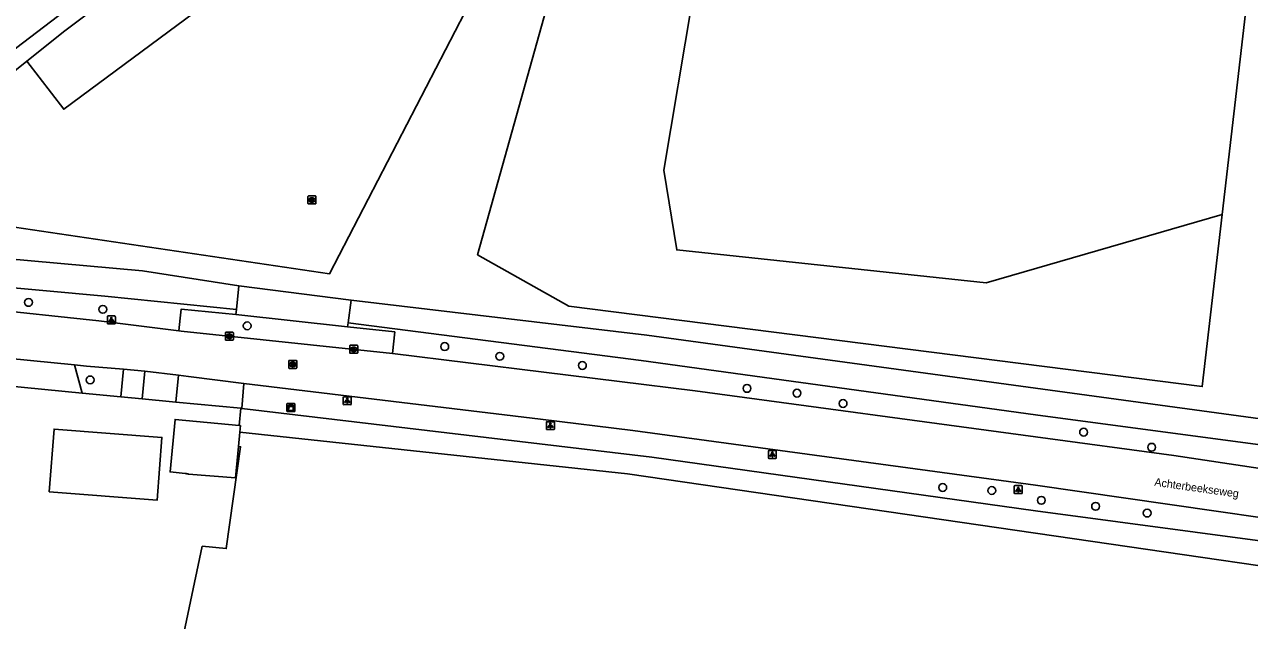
# Model space of a CAD drawing. Extents: x 162157 to 163165, y 378998 to 380775.
# Drawn here: x 162373.7 to 162526.7, y 380157.8 to 380232.3 of the extents above; entities that cross this region are included whole.
import ezdxf

# ---------------------------------------------------------------- set-up
doc = ezdxf.new("R2010")
doc.units = 0
for name, color, linetype in [('IMGEO_Boom', 7, 'Continuous'), ('IMGEO_Gemengd_bos', 7, 'Continuous'), ('IMGEO_Grasland_overig', 7, 'Continuous'), ('IMGEO_Groenvoorziening', 7, 'Continuous'), ('IMGEO_Kast', 7, 'Continuous'), ('IMGEO_Kolk', 7, 'Continuous'), ('IMGEO_Lichtpunt', 7, 'Continuous'), ('IMGEO_Loofbos', 7, 'Continuous'), ('IMGEO_Openbare_ruimte_label', 7, 'Continuous'), ('IMGEO_Pand', 7, 'Continuous'), ('IMGEO_Pand_vergunning_verleend', 7, 'Continuous'), ('IMGEO_Rijbaan_lokaal_gesloten', 7, 'Continuous'), ('IMGEO_Rioolput', 7, 'Continuous'), ('IMGEO_Voetpad_open', 7, 'Continuous'), ('IMGEO_Waterloop', 7, 'Continuous')]:
    doc.layers.add(name, color=color, linetype=linetype)

msp = doc.modelspace()

# ---------------------------------------------------------------- linework, layer by layer
at = {"layer": 'IMGEO_Boom'}
for centre in [(162374.19, 380197.55), (162383.47, 380196.68), (162401.51, 380194.62), (162426.19, 380192.03), (162433.07, 380190.81), (162443.39, 380189.67), (162381.89, 380187.86), (162463.95, 380186.8), (162470.2, 380186.21), (162475.96, 380184.91), (162506.01, 380181.32), (162514.52, 380179.44), (162488.41, 380174.41), (162494.54, 380174.03), (162500.73, 380172.81), (162507.51, 380172.06), (162513.95, 380171.21)]:
    msp.add_circle(centre, 0.489, dxfattribs=at)
at = {"layer": 'IMGEO_Gemengd_bos'}
msp.add_lwpolyline([(162392.48, 380150.86), (162395.9, 380167.06), (162398.89, 380166.78), (162400.68, 380179.5), (162400.42, 380179.53)], dxfattribs=at)
at = {"layer": 'IMGEO_Grasland_overig'}
for points in [[(162437.14, 380250.17), (162428.5, 380258.73), (162378.58, 380221.7), (162373.96, 380227.72)], [(162366.39, 380221.64), (162373.96, 380227.72)]]:
    msp.add_lwpolyline(points, dxfattribs=at)
at = {"layer": 'IMGEO_Groenvoorziening'}
for points in [[(162458.66, 380293.31), (162469.48, 380279.74), (162460.66, 380256.31), (162453.58, 380214.09), (162455.18, 380204.12), (162493.82, 380200.01), (162523.33, 380208.53)], [(162373.96, 380227.72), (162378.73, 380231.49), (162403.3, 380250), (162425.4, 380266.56), (162449.31, 380284.9), (162455.03, 380290.55)], [(162400.1, 380196.05), (162400.16, 380196.68)], [(162414.12, 380194.98), (162414.06, 380194.51)], [(162385.74, 380185.75), (162380.87, 380186.21)], [(162392.58, 380185.09), (162392.16, 380185.13), (162388.38, 380185.49)]]:
    msp.add_lwpolyline(points, dxfattribs=at)
at = {"layer": 'IMGEO_Kast'}
for p, q in [((162406.47, 380183.98), (162406.47, 380184.82)), ((162406.47, 380184.82), (162406.47, 380183.98)), ((162406.54, 380184.91), (162407.38, 380184.91)), ((162407.38, 380184.91), (162406.54, 380184.91)), ((162407.39, 380183.91), (162406.55, 380183.91)), ((162406.55, 380183.91), (162407.39, 380183.91)), ((162407.47, 380184.83), (162407.47, 380183.99)), ((162407.47, 380183.99), (162407.47, 380184.83))]:
    msp.add_line(p, q, dxfattribs=at)
for points in [[(162406.66, 380184.7), (162407.26, 380184.7), (162407.26, 380184.61), (162406.66, 380184.61), (162406.66, 380184.7)], [(162406.66, 380184.52), (162407.26, 380184.52), (162407.26, 380184.03), (162406.66, 380184.03), (162406.66, 380184.52)]]:
    msp.add_lwpolyline(points, dxfattribs=at)
msp.add_circle((162406.74, 380184.37), 0.0377, dxfattribs=at)
for centre, start, end in [((162406.54, 380184.83), 92.4484, 184.2845), ((162406.54, 380184.83), 92.4484, 184.2845), ((162406.54, 380183.98), 182.4484, 274.2845), ((162406.54, 380183.98), 182.4484, 274.2845), ((162407.39, 380184.83), 2.4484, 94.2845), ((162407.39, 380184.83), 2.4484, 94.2845), ((162407.39, 380183.98), 272.4484, 4.2845), ((162407.39, 380183.98), 272.4484, 4.2845)]:
    msp.add_arc(centre, 0.0779, start, end, dxfattribs=at)
at = {"layer": 'IMGEO_Kolk'}
for p, q in [((162398.78, 380192.9), (162398.78, 380193.75)), ((162398.85, 380193.83), (162399.71, 380193.83)), ((162399.27, 380193.61), (162399.29, 380193.61)), ((162399.29, 380193.05), (162399.27, 380193.05)), ((162399.78, 380193.75), (162399.78, 380192.9)), ((162399.71, 380192.83), (162398.85, 380192.83)), ((162414.32, 380191.26), (162414.32, 380192.11)), ((162414.39, 380192.19), (162415.24, 380192.19)), ((162414.81, 380191.97), (162414.83, 380191.97)), ((162415.32, 380192.11), (162415.32, 380191.26)), ((162415.24, 380191.19), (162414.39, 380191.19)), ((162414.83, 380191.41), (162414.8, 380191.41))]:
    msp.add_line(p, q, dxfattribs=at)
for points in [[(162398.78, 380192.9), (162398.78, 380193.75)], [(162398.85, 380193.83), (162399.71, 380193.83)], [(162399.1, 380193.53), (162399.22, 380193.53), (162399.22, 380193.38), (162399.35, 380193.53), (162399.52, 380193.53), (162399.37, 380193.38), (162399.52, 380193.13), (162399.37, 380193.13), (162399.29, 380193.29), (162399.22, 380193.23), (162399.22, 380193.13), (162399.1, 380193.13), (162399.1, 380193.53)], [(162399.78, 380193.75), (162399.78, 380192.9)], [(162399.71, 380192.83), (162398.85, 380192.83)], [(162414.32, 380191.26), (162414.32, 380192.11)], [(162414.39, 380192.19), (162415.24, 380192.19)], [(162414.64, 380191.89), (162414.76, 380191.89), (162414.76, 380191.74), (162414.89, 380191.89), (162415.06, 380191.89), (162414.91, 380191.74), (162415.06, 380191.49), (162414.91, 380191.49), (162414.83, 380191.65), (162414.76, 380191.59), (162414.76, 380191.49), (162414.64, 380191.49), (162414.64, 380191.89)], [(162415.32, 380192.11), (162415.32, 380191.26)], [(162415.24, 380191.19), (162414.39, 380191.19)]]:
    msp.add_lwpolyline(points, dxfattribs=at)
for centre, start, end in [((162398.86, 380193.75), 91.552, 178.448), ((162398.86, 380193.75), 91.552, 178.448), ((162399.7, 380193.75), 1.552, 88.448), ((162399.7, 380193.75), 1.552, 88.448), ((162398.86, 380192.9), 181.552, 268.448), ((162398.86, 380192.9), 181.552, 268.448), ((162399.7, 380192.9), 271.552, 358.448), ((162399.7, 380192.9), 271.552, 358.448), ((162414.39, 380192.11), 91.552, 178.448), ((162414.39, 380192.11), 91.552, 178.448), ((162415.24, 380192.11), 1.552, 88.448), ((162415.24, 380192.11), 1.552, 88.448), ((162414.39, 380191.26), 181.552, 268.448), ((162414.39, 380191.26), 181.552, 268.448), ((162415.24, 380191.26), 271.552, 358.448), ((162415.24, 380191.26), 271.552, 358.448)]:
    msp.add_arc(centre, 0.0765, start, end, dxfattribs=at)
for centre, major_axis, ratio, start_param, end_param in [((162399.27, 380193.33), (-0.387, 0.002), 0.722429, 4.712389, 7.853982), ((162399.29, 380193.33), (-0.39, 0.002), 0.717154, 1.570796, 4.712389), ((162414.8, 380191.69), (-0.387, 0.002), 0.722429, 4.712389, 7.853982), ((162414.83, 380191.69), (-0.39, 0.002), 0.717154, 1.570796, 4.712389)]:
    msp.add_ellipse(centre, major_axis=major_axis, ratio=ratio, start_param=start_param, end_param=end_param, dxfattribs=at)
at = {"layer": 'IMGEO_Lichtpunt'}
for p, q in [((162384.04, 380195.76), (162384.04, 380194.96)), ((162384.04, 380195.76), (162384.04, 380194.96)), ((162384.94, 380195.86), (162384.13, 380195.86)), ((162384.94, 380195.86), (162384.13, 380195.86)), ((162384.13, 380194.86), (162384.94, 380194.86)), ((162384.13, 380194.86), (162384.94, 380194.86)), ((162385.04, 380194.96), (162385.04, 380195.76)), ((162385.04, 380194.96), (162385.04, 380195.76)), ((162413.51, 380185.67), (162413.51, 380184.86)), ((162413.51, 380185.67), (162413.51, 380184.86)), ((162414.42, 380185.76), (162413.61, 380185.76)), ((162414.42, 380185.76), (162413.61, 380185.76)), ((162414.51, 380184.86), (162414.51, 380185.67)), ((162414.51, 380184.86), (162414.51, 380185.67)), ((162413.61, 380184.77), (162414.42, 380184.77)), ((162413.61, 380184.77), (162414.42, 380184.77)), ((162438.89, 380182.55), (162438.89, 380181.74)), ((162438.89, 380182.55), (162438.89, 380181.74)), ((162439.79, 380182.64), (162438.98, 380182.64)), ((162439.79, 380182.64), (162438.98, 380182.64)), ((162439.89, 380181.74), (162439.89, 380182.55)), ((162439.89, 380181.74), (162439.89, 380182.55)), ((162438.98, 380181.64), (162439.79, 380181.64)), ((162438.98, 380181.64), (162439.79, 380181.64)), ((162466.63, 380178.94), (162466.63, 380178.13)), ((162466.63, 380178.94), (162466.63, 380178.13)), ((162467.53, 380179.04), (162466.72, 380179.04)), ((162467.53, 380179.04), (162466.72, 380179.04)), ((162466.72, 380178.04), (162467.53, 380178.04)), ((162466.72, 380178.04), (162467.53, 380178.04)), ((162467.62, 380178.13), (162467.62, 380178.94)), ((162467.62, 380178.13), (162467.62, 380178.94)), ((162497.35, 380174.55), (162497.35, 380173.74)), ((162497.35, 380174.55), (162497.35, 380173.74)), ((162498.25, 380174.64), (162497.44, 380174.64)), ((162498.25, 380174.64), (162497.44, 380174.64)), ((162497.44, 380173.65), (162498.25, 380173.65)), ((162497.44, 380173.65), (162498.25, 380173.65)), ((162498.34, 380173.74), (162498.34, 380174.55)), ((162498.34, 380173.74), (162498.34, 380174.55))]:
    msp.add_line(p, q, dxfattribs=at)
for points in [[(162384.41, 380195.43), (162384.45, 380195.4), (162384.26, 380195.14), (162384.23, 380195.16), (162384.41, 380195.43)], [(162384.51, 380195.38), (162384.56, 380195.38), (162384.56, 380195.06), (162384.51, 380195.06), (162384.51, 380195.38)], [(162384.62, 380195.4), (162384.66, 380195.43), (162384.85, 380195.16), (162384.81, 380195.14), (162384.62, 380195.4)], [(162413.89, 380185.33), (162413.93, 380185.31), (162413.74, 380185.04), (162413.7, 380185.07), (162413.89, 380185.33)], [(162413.99, 380185.29), (162414.04, 380185.29), (162414.04, 380184.96), (162413.99, 380184.96), (162413.99, 380185.29)], [(162414.1, 380185.31), (162414.14, 380185.33), (162414.32, 380185.07), (162414.29, 380185.04), (162414.1, 380185.31)], [(162439.26, 380182.21), (162439.3, 380182.18), (162439.12, 380181.92), (162439.08, 380181.95), (162439.26, 380182.21)], [(162439.37, 380182.16), (162439.41, 380182.16), (162439.41, 380181.84), (162439.37, 380181.84), (162439.37, 380182.16)], [(162439.48, 380182.18), (162439.51, 380182.21), (162439.7, 380181.95), (162439.66, 380181.92), (162439.48, 380182.18)], [(162467, 380178.6), (162467.04, 380178.58), (162466.85, 380178.31), (162466.81, 380178.34), (162467, 380178.6)], [(162467.1, 380178.56), (162467.15, 380178.56), (162467.15, 380178.23), (162467.1, 380178.23), (162467.1, 380178.56)], [(162467.21, 380178.58), (162467.25, 380178.6), (162467.44, 380178.34), (162467.4, 380178.31), (162467.21, 380178.58)], [(162497.72, 380174.21), (162497.76, 380174.19), (162497.57, 380173.92), (162497.53, 380173.95), (162497.72, 380174.21)], [(162497.82, 380174.17), (162497.87, 380174.17), (162497.87, 380173.84), (162497.82, 380173.84), (162497.82, 380174.17)], [(162497.93, 380174.19), (162497.97, 380174.21), (162498.16, 380173.95), (162498.12, 380173.92), (162497.93, 380174.19)]]:
    msp.add_lwpolyline(points, dxfattribs=at)
for centre in [(162384.54, 380195.56), (162414.01, 380185.47), (162439.39, 380182.34), (162467.13, 380178.74), (162497.85, 380174.35)]:
    msp.add_circle(centre, 0.0994, dxfattribs=at)
for centre, start, end in [((162384.13, 380195.76), 90, 180), ((162384.13, 380195.76), 90, 180), ((162384.13, 380194.96), 180, 270), ((162384.13, 380194.96), 180, 270), ((162384.94, 380195.76), 0, 90), ((162384.94, 380195.76), 0, 90), ((162384.94, 380194.96), 270, 0), ((162384.94, 380194.96), 270, 360), ((162413.61, 380185.67), 90, 180), ((162413.61, 380185.67), 90, 180), ((162414.42, 380185.67), 0, 90), ((162414.42, 380185.67), 0, 90), ((162413.61, 380184.86), 180, 270), ((162413.61, 380184.86), 180, 270), ((162414.42, 380184.86), 270, 0), ((162414.42, 380184.86), 270, 360), ((162438.98, 380182.55), 90, 180), ((162438.98, 380182.55), 90, 180), ((162439.79, 380182.55), 0, 90), ((162439.79, 380182.55), 0, 90), ((162438.98, 380181.74), 180, 270), ((162438.98, 380181.74), 180, 270), ((162439.79, 380181.74), 270, 0), ((162439.79, 380181.74), 270, 360), ((162466.72, 380178.94), 90, 180), ((162466.72, 380178.94), 90, 180), ((162466.72, 380178.13), 180, 270), ((162466.72, 380178.13), 180, 270), ((162467.53, 380178.94), 0, 90), ((162467.53, 380178.94), 0, 90), ((162467.53, 380178.13), 270, 0), ((162467.53, 380178.13), 270, 360), ((162497.44, 380174.55), 90, 180), ((162497.44, 380174.55), 90, 180), ((162497.44, 380173.74), 180, 270), ((162497.44, 380173.74), 180, 270), ((162498.25, 380174.55), 0, 90), ((162498.25, 380174.55), 0, 90), ((162498.25, 380173.74), 270, 0), ((162498.25, 380173.74), 270, 360)]:
    msp.add_arc(centre, 0.0946, start, end, dxfattribs=at)
at = {"layer": 'IMGEO_Loofbos'}
for points in [[(162523.33, 380208.53), (162532, 380283.39), (162532.68, 380288.65)], [(162437.14, 380250.17), (162411.8, 380201.13), (162369.04, 380207.47)], [(162523.33, 380208.53), (162520.84, 380187.03), (162441.69, 380197.08), (162430.3, 380203.52), (162442, 380245.37)], [(162414.48, 380197.84), (162400.45, 380199.63)]]:
    msp.add_lwpolyline(points, dxfattribs=at)
at = {"layer": 'IMGEO_Pand'}
for points in [[(162393.76, 380176.17), (162391.88, 380176.35), (162392.5, 380182.92), (162400.51, 380182.17)], [(162400.58, 380181.31), (162400.42, 380179.53)], [(162400.51, 380182.17), (162400.66, 380182.16), (162400.58, 380181.31)], [(162400.42, 380179.53), (162400.05, 380175.6), (162394.18, 380176.07)]]:
    msp.add_lwpolyline(points, dxfattribs=at)
msp.add_arc((162393.6, 380174.63), 1.55, 67.9157, 83.8828, dxfattribs=at)
at = {"layer": 'IMGEO_Pand_vergunning_verleend'}
msp.add_lwpolyline([(162376.77, 380173.86), (162377.38, 380181.71), (162390.85, 380180.68), (162390.25, 380172.82), (162376.77, 380173.86)], dxfattribs=at)
at = {"layer": 'IMGEO_Rijbaan_lokaal_gesloten'}
for points in [[(162511.48, 380331.21), (162505.93, 380327.51), (162484.67, 380313.25), (162476.32, 380307.57), (162468.33, 380301.8), (162450.89, 380288.94), (162395.15, 380246.57), (162372.73, 380229.41), (162372.69, 380229.38), (162370.26, 380227.56), (162363.86, 380222.76), (162350.25, 380212.01), (162347.18, 380208.96)], [(162392.98, 380194), (162382.96, 380195.24), (162353.2, 380198.4), (162351.92, 380198.49)], [(162419.66, 380191.18), (162393.26, 380193.96), (162392.98, 380194)], [(162379.92, 380189.73), (162368.89, 380190.81)], [(162556.07, 380172.59), (162543.57, 380174.47), (162517.28, 380178.43), (162500, 380180.75), (162457.49, 380186.48), (162419.66, 380191.18)], [(162379.92, 380189.73), (162381.42, 380189.59), (162386.06, 380189.2)], [(162386.06, 380189.2), (162388.71, 380188.97)], [(162388.71, 380188.97), (162392.93, 380188.44)], [(162392.93, 380188.44), (162392.58, 380185.09)], [(162392.93, 380188.44), (162394.17, 380188.29), (162401.1, 380187.42)], [(162401.1, 380187.42), (162400.86, 380184.29)], [(162401.1, 380187.42), (162438.15, 380182.94), (162449.68, 380181.53), (162500.02, 380174.69), (162550.92, 380167.35)], [(162400.71, 380184.31), (162392.58, 380185.09)], [(162400.71, 380184.31), (162400.86, 380184.29)]]:
    msp.add_lwpolyline(points, dxfattribs=at)
at = {"layer": 'IMGEO_Rioolput'}
for p, q in [((162409.1, 380209.93), (162409.1, 380210.79)), ((162409.17, 380210.86), (162410.02, 380210.86)), ((162409.58, 380210.64), (162409.61, 380210.64)), ((162409.61, 380210.08), (162409.58, 380210.08)), ((162410.1, 380210.79), (162410.1, 380209.93)), ((162410.02, 380209.86), (162409.17, 380209.86)), ((162406.7, 380189.37), (162406.7, 380190.22)), ((162406.77, 380190.29), (162407.62, 380190.29)), ((162407.19, 380190.07), (162407.21, 380190.07)), ((162407.7, 380190.22), (162407.7, 380189.37)), ((162407.62, 380189.29), (162406.77, 380189.29)), ((162407.21, 380189.51), (162407.18, 380189.51))]:
    msp.add_line(p, q, dxfattribs=at)
for points in [[(162409.1, 380209.93), (162409.1, 380210.79)], [(162409.17, 380210.86), (162410.02, 380210.86)], [(162409.68, 380210.56), (162409.43, 380210.56), (162409.43, 380210.16)], [(162409.43, 380210.16), (162409.56, 380210.16), (162409.56, 380210.32), (162409.57, 380210.32)], [(162409.61, 380210.48), (162409.56, 380210.48), (162409.56, 380210.4)], [(162409.56, 380210.4), (162409.61, 380210.4)], [(162409.61, 380210.29), (162409.69, 380210.16), (162409.82, 380210.16), (162409.76, 380210.29)], [(162410.1, 380210.79), (162410.1, 380209.93)], [(162410.02, 380209.86), (162409.17, 380209.86)], [(162406.7, 380189.37), (162406.7, 380190.22)], [(162406.77, 380190.29), (162407.62, 380190.29)], [(162407.29, 380189.99), (162407.03, 380189.99), (162407.03, 380189.59)], [(162407.7, 380190.22), (162407.7, 380189.37)], [(162407.62, 380189.29), (162406.77, 380189.29)], [(162407.03, 380189.59), (162407.16, 380189.59), (162407.16, 380189.76), (162407.17, 380189.76)], [(162407.21, 380189.91), (162407.16, 380189.91), (162407.16, 380189.83)], [(162407.16, 380189.83), (162407.21, 380189.83)], [(162407.22, 380189.73), (162407.29, 380189.59), (162407.43, 380189.59), (162407.36, 380189.72)]]:
    msp.add_lwpolyline(points, dxfattribs=at)
for centre, radius, start, end in [((162409.17, 380210.78), 0.0765, 91.552, 178.448), ((162409.17, 380210.78), 0.0765, 91.552, 178.448), ((162409.17, 380209.94), 0.0765, 181.552, 268.448), ((162409.17, 380209.94), 0.0765, 181.552, 268.448), ((162409.57, 380210.27), 0.0533, 26.0293, 88.6989), ((162409.62, 380210.38), 0.0964, 77.0061, 93.1865), ((162409.59, 380210.59), 0.19, 274.7715, 282.9687), ((162409.63, 380210.44), 0.0378, 276.6634, 79.6772), ((162409.68, 380210.45), 0.109, 350.3612, 89.416), ((162409.68, 380210.45), 0.112, 277.5842, 350.9817), ((162409.67, 380210.23), 0.108, 29.5134, 73.7905), ((162410.02, 380210.78), 0.0765, 1.552, 88.448), ((162410.02, 380210.78), 0.0765, 1.552, 88.448), ((162410.02, 380209.94), 0.0765, 271.552, 358.448), ((162410.02, 380209.94), 0.0765, 271.552, 358.448), ((162406.77, 380190.22), 0.0765, 91.552, 178.448), ((162406.77, 380190.22), 0.0765, 91.552, 178.448), ((162407.29, 380189.88), 0.109, 350.3612, 89.416), ((162407.62, 380190.22), 0.0765, 1.552, 88.448), ((162407.62, 380190.22), 0.0765, 1.552, 88.448), ((162406.77, 380189.37), 0.0765, 181.552, 268.448), ((162406.77, 380189.37), 0.0765, 181.552, 268.448), ((162407.17, 380189.7), 0.0533, 26.0293, 88.6989), ((162407.22, 380189.82), 0.0964, 77.0061, 93.1865), ((162407.19, 380190.02), 0.19, 274.7715, 282.9687), ((162407.23, 380189.87), 0.0378, 276.6634, 79.6772), ((162407.28, 380189.88), 0.112, 277.5842, 350.9817), ((162407.27, 380189.67), 0.108, 29.5134, 73.7905), ((162407.62, 380189.37), 0.0765, 271.552, 358.448), ((162407.62, 380189.37), 0.0765, 271.552, 358.448)]:
    msp.add_arc(centre, radius, start, end, dxfattribs=at)
for centre, major_axis, ratio, start_param, end_param in [((162409.58, 380210.36), (-0.387, 0.002), 0.722429, 4.712389, 7.853982), ((162409.61, 380210.36), (-0.39, 0.002), 0.717154, 1.570796, 4.712389), ((162407.18, 380189.79), (-0.387, 0.002), 0.722429, 4.712389, 7.853982), ((162407.21, 380189.79), (-0.39, 0.002), 0.717154, 1.570796, 4.712389)]:
    msp.add_ellipse(centre, major_axis=major_axis, ratio=ratio, start_param=start_param, end_param=end_param, dxfattribs=at)
at = {"layer": 'IMGEO_Voetpad_open'}
for points in [[(162392.98, 380194), (162393.14, 380195.57), (162393.26, 380196.71), (162400.1, 380196.05)], [(162414.06, 380194.51), (162400.1, 380196.05)], [(162414.06, 380194.51), (162419.94, 380193.86), (162419.66, 380191.18)], [(162380.87, 380186.21), (162379.92, 380189.73)], [(162386.06, 380189.2), (162385.74, 380185.75)], [(162388.71, 380188.97), (162388.38, 380185.49)], [(162380.87, 380186.21), (162368.57, 380187.41)], [(162388.38, 380185.49), (162385.74, 380185.75)]]:
    msp.add_lwpolyline(points, dxfattribs=at)
at = {"layer": 'IMGEO_Waterloop'}
for points in [[(162400.16, 380196.68), (162383.73, 380198.33), (162351.32, 380201.3), (162351.32, 380204.84)], [(162400.45, 380199.63), (162388.41, 380201.5), (162367.52, 380203.38)], [(162400.45, 380199.63), (162400.16, 380196.68)], [(162414.12, 380194.98), (162414.48, 380197.84)], [(162544.04, 380177.62), (162544.29, 380180.93), (162536.35, 380181.89), (162500, 380186.84), (162451.45, 380193.45), (162433.48, 380195.58), (162414.48, 380197.84)], [(162544.04, 380177.62), (162500, 380183.5), (162450.74, 380190.29), (162414.12, 380194.98)], [(162400.51, 380182.17), (162400.71, 380184.31)], [(162400.86, 380184.29), (162452.08, 380178.2), (162500, 380171.51), (162550.18, 380164.77)], [(162548.68, 380161.62), (162500, 380168.7), (162449.03, 380176.12), (162400.58, 380181.31)]]:
    msp.add_lwpolyline(points, dxfattribs=at)

# ---------------------------------------------------------------- texts
at = {"layer": 'IMGEO_Openbare_ruimte_label'}
msp.add_text('Achterbeekseweg', height=1, rotation=351.9509, dxfattribs=at).set_placement((162514.81, 380174.63))

doc.saveas('drawing.dxf')
